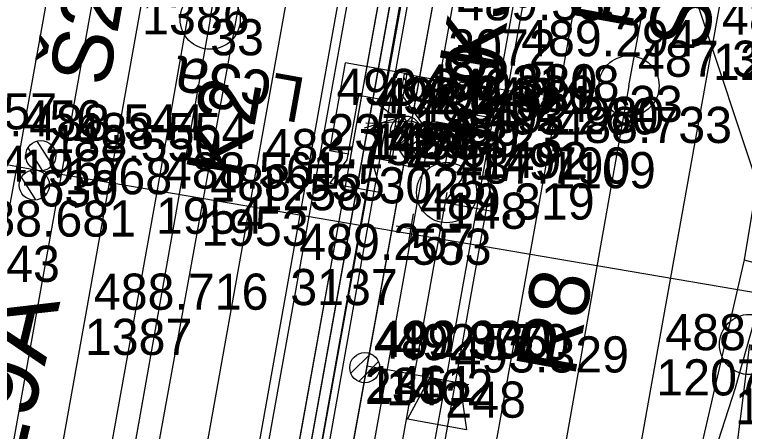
# Model space of a CAD drawing. Extents: x -874038 to -859694, y -1059487 to -1049069.
# Drawn here: x -866492.95 to -866468.71, y -1049985.8 to -1049971.97 of the extents above; entities that cross this region are included whole.
import ezdxf

# ---------------------------------------------------------------- set-up
doc = ezdxf.new("R2010")
doc.units = 0
for name, color, linetype in [('Vrstva 1', 7, 'Continuous'), ('Vrstva 11', 7, 'Continuous'), ('Vrstva 14', 7, 'Continuous'), ('Vrstva 16', 7, 'Continuous'), ('Vrstva 26', 7, 'Continuous'), ('Vrstva 28', 7, 'Continuous'), ('Vrstva 29', 7, 'Continuous'), ('Vrstva 32', 7, 'Continuous'), ('Vrstva 33', 7, 'Continuous'), ('Vrstva 35', 7, 'Continuous'), ('Vrstva 36', 7, 'Continuous'), ('Vrstva 4', 7, 'Continuous'), ('Vrstva 43', 7, 'Continuous'), ('Vrstva 44', 7, 'Continuous'), ('Vrstva 51', 7, 'Continuous'), ('Vrstva 6', 7, 'Continuous'), ('Vrstva 60', 7, 'Continuous'), ('Vrstva 61', 7, 'Continuous'), ('Vrstva 63', 7, 'Continuous'), ('Vrstva 7', 7, 'Continuous')]:
    doc.layers.add(name, color=color, linetype=linetype)

msp = doc.modelspace()

# ---------------------------------------------------------------- linework, layer by layer
at = {"layer": 'Vrstva 1'}
for points in [[(-866486.914, -1049988.218), (-866484.949, -1049977.267), (-866483.004, -1049966.403), (-866482.675, -1049964.575), (-866480.753, -1049953.84), (-866478.838, -1049943.177), (-866477.712, -1049936.906), (-866475.665, -1049925.456), (-866473.675, -1049914.356), (-866471.719, -1049903.468), (-866469.786, -1049892.696), (-866467.821, -1049881.719), (-866465.887, -1049870.945), (-866463.87, -1049859.704), (-866461.935, -1049848.894), (-866459.956, -1049837.876), (-866458.569, -1049830.18), (-866458.054, -1049827.249), (-866457.278, -1049822.982), (-866455.987, -1049815.783)], [(-866462.86, -1049827.199), (-866464.628, -1049837.07), (-866466.872, -1049849.617), (-866468.897, -1049860.897), (-866470.769, -1049871.348), (-866472.793, -1049882.636), (-866474.808, -1049893.873), (-866476.797, -1049904.966), (-866478.781, -1049916.045), (-866480.804, -1049927.323), (-866482.78, -1049938.352), (-866484.722, -1049949.164), (-866486.738, -1049960.411), (-866488.716, -1049971.433), (-866490.62, -1049982.066), (-866492.592, -1049993.055), (-866494.585, -1050004.176), (-866496.222, -1050013.252), (-866496.581, -1050015.259)], [(-866494.428, -1050083.776), (-866492.524, -1050073.113), (-866490.6, -1050062.358), (-866488.652, -1050051.487), (-866486.751, -1050040.857), (-866484.897, -1050030.508), (-866482.936, -1050019.567), (-866481.049, -1050009.017), (-866479.116, -1049998.233), (-866477.175, -1049987.419), (-866475.222, -1049976.534), (-866473.308, -1049965.851), (-866471.397, -1049955.148), (-866469.473, -1049944.419), (-866467.571, -1049933.851)], [(-866473.523, -1049993.956), (-866471.636, -1049983.41), (-866469.755, -1049972.941), (-866469.045, -1049969.012), (-866467.923, -1049962.729), (-866466.01, -1049952.059), (-866465.504, -1049949.28), (-866464.64, -1049944.423)]]:
    msp.add_lwpolyline(points, dxfattribs=at)
at = {"layer": 'Vrstva 11'}
for p, q in [((-866491.696, -1049976.966), (-866492.204, -1049976.169)), ((-866492.027, -1049977.147), (-866492.507, -1049976.391)), ((-866491.917, -1049977.946), (-866492.425, -1049977.145)), ((-866492.248, -1049978.124), (-866492.726, -1049977.371))]:
    msp.add_line(p, q, dxfattribs=at)
msp.add_lwpolyline([(-866516.8, -1049972.61), (-866492.19, -1049977.14), (-866467.05, -1049981.42)], dxfattribs=at)
for centre in [(-866492.081, -1049976.652), (-866492.081, -1049976.652), (-866492.299, -1049977.628), (-866492.299, -1049977.628)]:
    msp.add_circle(centre, 0.5, dxfattribs=at)
at = {"layer": 'Vrstva 14'}
for p, q in [((-866482.562, -1049975.272), (-866480.78, -1049965.485)), ((-866475.463, -1049966.462), (-866478.644, -1049984.148)), ((-866485.4, -1049991.082), (-866482.562, -1049975.272)), ((-866478.644, -1049984.148), (-866481.481, -1049999.921))]:
    msp.add_line(p, q, dxfattribs=at)
for points in [[(-866445.533, -1049771.702), (-866448.006, -1049782.455), (-866450.551, -1049795.167), (-866453.742, -1049812.829), (-866457.078, -1049831.456), (-866460.42, -1049850.068), (-866463.761, -1049868.692), (-866467.282, -1049888.29), (-866470.616, -1049906.905), (-866474.128, -1049926.507), (-866477.292, -1049944.141), (-866480.634, -1049962.76), (-866483.795, -1049980.413), (-866487.132, -1049999.047), (-866490.471, -1050017.657), (-866493.812, -1050036.283), (-866496.981, -1050054), (-866499.094, -1050065.797)], [(-866493.129, -1050066.799), (-866489.779, -1050048.176), (-866486.441, -1050029.536), (-866483.093, -1050010.905), (-866479.762, -1049992.285), (-866476.428, -1049973.657), (-866472.913, -1049954.039), (-866468.872, -1049931.495), (-866465.349, -1049911.9), (-866462.185, -1049894.257), (-866459.014, -1049876.614), (-866455.852, -1049858.964), (-866452.686, -1049841.331), (-866449.519, -1049823.695), (-866446.537, -1049807.035), (-866443.195, -1049788.393), (-866440.375, -1049772.683)]]:
    msp.add_lwpolyline(points, dxfattribs=at)
at = {"layer": 'Vrstva 16'}
for points in [[(-866442.363, -1049775.35), (-866442.551, -1049776.328), (-866443.396, -1049776.19), (-866446.042, -1049790.94), (-866450.644, -1049815.561), (-866454.759, -1049840.772), (-866459.179, -1049864.5), (-866463.267, -1049887.234), (-866468.325, -1049915.453), (-866472.255, -1049937.319), (-866475.505, -1049955.475), (-866478.548, -1049972.463), (-866482.421, -1049994.009), (-866486.066, -1050014.442)], [(-866483.811, -1049993.575), (-866480.861, -1049977.038), (-866478.728, -1049965.134), (-866479.517, -1049964.995), (-866478.985, -1049962.038), (-866478.197, -1049962.187), (-866475.386, -1049946.523), (-866472.385, -1049929.842), (-866470.289, -1049918.09), (-866471.068, -1049917.942), (-866470.54, -1049915.008), (-866469.759, -1049915.153), (-866466.46, -1049896.747), (-866463.258, -1049878.916), (-866461.139, -1049867.142), (-866461.931, -1049866.981), (-866461.421, -1049864.048), (-866460.647, -1049864.175), (-866458.218, -1049850.806), (-866456.574, -1049841.662)]]:
    msp.add_lwpolyline(points, dxfattribs=at)
at = {"layer": 'Vrstva 26'}
msp.add_lwpolyline([(-866474.96, -1049942.44), (-866476.07, -1049949.14), (-866478.68, -1049963.68), (-866489.94, -1050026.01), (-866489.08, -1050026.2), (-866482.47, -1050029.73), (-866476.14, -1050033.34), (-866471.93, -1050034.28)], dxfattribs=at)
at = {"layer": 'Vrstva 28'}
for points in [[(-866483.57, -1049988.75), (-866479.88, -1049968.28), (-866478.69, -1049964.26), (-866474.86, -1049944.15), (-866474.38, -1049941.66), (-866470.13, -1049917.15), (-866469.93, -1049915.96), (-866465.37, -1049891.2), (-866464.87, -1049888.67), (-866461.04, -1049865.89), (-866460.83, -1049864.72), (-866456.59, -1049841.33), (-866456.39, -1049840.15), (-866452.12, -1049816.59), (-866451.94, -1049815.42), (-866447.71, -1049792.06), (-866447.38, -1049790.72), (-866441.81, -1049767.75), (-866441.63, -1049766.25)], [(-866455.83, -1049945.84), (-866458.36, -1049951.4), (-866462.14, -1049961.13), (-866465.66, -1049972.49), (-866469.02, -1049984.37), (-866471.62, -1049992.42)]]:
    msp.add_lwpolyline(points, dxfattribs=at)
at = {"layer": 'Vrstva 29'}
msp.add_line((-866481.25, -1049983.63), (-866480.62, -1049983.74), dxfattribs=at)
for points in [[(-866478.4, -1049967.95), (-866481.25, -1049983.63), (-866484.11, -1049999.37), (-866486.99, -1050015.19), (-866489.85, -1050030.9), (-866489.09, -1050031.16)], [(-866478.4, -1049967.95), (-866489.85, -1050030.9)], [(-866478.4, -1049967.95), (-866479.7, -1049975.12), (-866479.77, -1049975.5), (-866477.67, -1049976.25), (-866477.47, -1049976.2)]]:
    msp.add_lwpolyline(points, dxfattribs=at)
at = {"layer": 'Vrstva 32'}
for p, q in [((-866480.27, -1049968.24), (-866483.96, -1049988.67)), ((-866479.88, -1049968.28), (-866483.57, -1049988.75))]:
    msp.add_line(p, q, dxfattribs=at)
for points in [[(-866509.51, -1050138.6), (-866508.38, -1050128.3), (-866506.21, -1050113.94), (-866501.87, -1050089.49), (-866497.28, -1050066.11), (-866497.1, -1050064.94), (-866497.46, -1050061.87), (-866494.3, -1050044.44), (-866492.93, -1050041.88), (-866492.72, -1050040.74), (-866490.75, -1050027.82), (-866490.32, -1050025.14), (-866485.86, -1049999.67), (-866484.76, -1049995.81), (-866484.48, -1049994.61), (-866483.95, -1049988.67), (-866480.26, -1049968.24), (-866479.04, -1049964.21), (-866475.22, -1049944.1), (-866474.34, -1049941.68)], [(-866481.28, -1049975.56), (-866481.07, -1049975.58), (-866479.77, -1049975.5)]]:
    msp.add_lwpolyline(points, dxfattribs=at)
at = {"layer": 'Vrstva 33'}
for p, q in [((-866479.12, -1049974.702), (-866479.605, -1049974.006)), ((-866479.213, -1049975.224), (-866480.021, -1049974.063)), ((-866479.026, -1049974.18), (-866479.083, -1049974.099)), ((-866479.306, -1049975.746), (-866480.115, -1049974.586)), ((-866479.399, -1049976.268), (-866480.208, -1049975.108)), ((-866479.493, -1049976.79), (-866480.301, -1049975.63)), ((-866479.79, -1049977.02), (-866480.394, -1049976.152)), ((-866480.311, -1049976.927), (-866480.488, -1049976.674)), ((-866480.62, -1049983.74), (-866477.865, -1049984.241))]:
    msp.add_line(p, q, dxfattribs=at)
for points in [[(-866481.968, -1049973.573), (-866482.488, -1049976.483)], [(-866479.908, -1049973.941), (-866481.968, -1049973.573)], [(-866480.526, -1049976.889), (-866479.998, -1049973.935), (-866479.014, -1049974.111), (-866479.542, -1049977.065), (-866480.526, -1049976.889)], [(-866480.425, -1049976.833), (-866479.908, -1049973.941)], [(-866478.158, -1049974.213), (-866478.678, -1049977.123)], [(-866476.098, -1049974.581), (-866478.158, -1049974.213)], [(-866481.902, -1049976.788), (-866481.519, -1049974.644)], [(-866481.519, -1049974.644), (-866480.665, -1049974.796)], [(-866476.615, -1049977.473), (-866476.098, -1049974.581)], [(-866481.335, -1049975.728), (-866480.262, -1049975.412), (-866481.159, -1049974.744)], [(-866480.665, -1049974.796), (-866481.048, -1049976.94)], [(-866478.092, -1049977.428), (-866477.709, -1049975.284)], [(-866477.709, -1049975.284), (-866476.855, -1049975.436)], [(-866476.855, -1049975.436), (-866477.238, -1049977.58)], [(-866482.488, -1049976.483), (-866481.851, -1049976.597)], [(-866482.482, -1049977.581), (-866481.902, -1049976.788)], [(-866480.995, -1049976.731), (-866480.425, -1049976.833)], [(-866481.048, -1049976.94), (-866480.761, -1049977.888)], [(-866478.678, -1049977.123), (-866478.041, -1049977.237)], [(-866477.185, -1049977.371), (-866476.615, -1049977.473)], [(-866480.761, -1049977.888), (-866482.482, -1049977.581)], [(-866478.672, -1049978.221), (-866478.092, -1049977.428)], [(-866477.238, -1049977.58), (-866476.951, -1049978.528)], [(-866476.951, -1049978.528), (-866478.672, -1049978.221)], [(-866478.16, -1049984.187), (-866477.937, -1049985.752), (-866479.904, -1049985.395), (-866479.144, -1049984.008)]]:
    msp.add_lwpolyline(points, dxfattribs=at)
msp.add_lwpolyline([(-866480.526, -1049976.889), (-866479.998, -1049973.935), (-866479.014, -1049974.111), (-866479.542, -1049977.065)], close=True, dxfattribs=at)
at = {"layer": 'Vrstva 35'}
for p, q in [((-866480.27, -1049968.24), (-866483.96, -1049988.67)), ((-866480.267, -1049968.242), (-866483.958, -1049988.672)), ((-866479.88, -1049968.28), (-866483.57, -1049988.75)), ((-866479.882, -1049968.283), (-866483.569, -1049988.752))]:
    msp.add_line(p, q, dxfattribs=at)
msp.add_lwpolyline([(-866472.44, -1050034.22), (-866473.21, -1050032.65), (-866474.45, -1050031.85), (-866489.16, -1050026.15), (-866484.37, -1049995.26), (-866478.73, -1049963.69), (-866474.34, -1049941.68)], dxfattribs=at)
at = {"layer": 'Vrstva 36'}
for p, q in [((-866480.425, -1049976.022), (-866479.779, -1049975.376)), ((-866480.165, -1049976.292), (-866479.51, -1049975.637)), ((-866481.782, -1049983.873), (-866481.136, -1049983.227)), ((-866481.522, -1049984.143), (-866480.867, -1049983.488))]:
    msp.add_line(p, q, dxfattribs=at)
for centre in [(-866479.964, -1049975.838), (-866481.321, -1049983.689)]:
    msp.add_circle(centre, 0.5, dxfattribs=at)
at = {"layer": 'Vrstva 4'}
msp.add_lwpolyline([(-866433.77, -1049780.783), (-866439.043, -1049811.052), (-866442.758, -1049832.032), (-866447.625, -1049860.105), (-866450.916, -1049879.658), (-866454.73, -1049900.305), (-866458.339, -1049921.039), (-866462.608, -1049945.494), (-866464.459, -1049954.382), (-866468.719, -1049980.106)], dxfattribs=at)
at = {"layer": 'Vrstva 43'}
for centre in [(-866486.455, -1049972.124), (-866472.544, -1049974.337), (-866478.6, -1049977.88), (-866468.54, -1049982.92)]:
    msp.add_circle(centre, 1, dxfattribs=at)
at = {"layer": 'Vrstva 44'}
for points in [[(-866486.455, -1049972.124), (-866477.753, -1049922.465)], [(-866472.544, -1049974.337), (-866463.489, -1049925.378)], [(-866486.455, -1049972.124), (-866495.852, -1050025.044)], [(-866472.544, -1049974.337), (-866478.668, -1050008.88), (-866484.671, -1050044.964), (-866485.936, -1050053.274)], [(-866478.6, -1049977.88), (-866484.96, -1050013.33), (-866490.43, -1050043.85), (-866484.745, -1050044.94), (-866484.745, -1050044.94), (-866485.937, -1050053.27)], [(-866468.54, -1049982.92), (-866469.828, -1049993.137), (-866449.389, -1049997.645)]]:
    msp.add_lwpolyline(points, dxfattribs=at)
at = {"layer": 'Vrstva 51'}
for points in [[(-866510.068, -1050081.867), (-866508.322, -1050071.387), (-866501.939, -1050035.9), (-866496.55, -1050005.971), (-866491.29, -1049976.736), (-866486.447, -1049949.73), (-866480.705, -1049917.37), (-866475.209, -1049887.026), (-866469.836, -1049856.854), (-866465.818, -1049834.01), (-866460.883, -1049807.297), (-866455.397, -1049776.377), (-866450.814, -1049750.955)], [(-866450.985, -1049770.613), (-866454.451, -1049789.361), (-866457.564, -1049806.82), (-866462.863, -1049836.48), (-866466.446, -1049856.5), (-866472.433, -1049889.654), (-866477.413, -1049917.689), (-866483.152, -1049949.01), (-866488.26, -1049978.046), (-866492.994, -1050004.289), (-866498.929, -1050037.087), (-866505.149, -1050071.811), (-866507.002, -1050082.221)], [(-866448.999, -1049770.639), (-866452.799, -1049789.829), (-866456.009, -1049807.156), (-866461.351, -1049836.92), (-866464.952, -1049856.874), (-866470.885, -1049890.088), (-866475.967, -1049918.128), (-866481.454, -1049949.492), (-866486.754, -1049978.444), (-866491.551, -1050004.767), (-866497.345, -1050037.467), (-866503.594, -1050072.251), (-866505.405, -1050082.504)], [(-866511.656, -1050081.72), (-866509.745, -1050071.126), (-866503.44, -1050035.713), (-866498.06, -1050005.417), (-866492.768, -1049976.45), (-866487.939, -1049949.515), (-866482.167, -1049917.258), (-866476.629, -1049886.684), (-866471.238, -1049856.296), (-866467.135, -1049833.574), (-866462.484, -1049806.956), (-866456.756, -1049775.989)], [(-866468.719, -1049980.106), (-866471.437, -1049991.931), (-866470.807, -1049992.178), (-866471.138, -1049994.044), (-866471.951, -1049993.996), (-866472.323, -1049996.609), (-866470.745, -1049996.949), (-866470.704, -1049998.218)], [(-866468.719, -1049980.106), (-866467.399, -1049980.472), (-866469.212, -1049990.974), (-866469.714, -1049998.413)]]:
    msp.add_lwpolyline(points, dxfattribs=at)
at = {"layer": 'Vrstva 60'}
for p, q in [((-866486.455, -1049972.124), (-866486.455, -1049972.124)), ((-866478.548, -1049972.463), (-866478.548, -1049972.463)), ((-866469.755, -1049972.941), (-866469.755, -1049972.941)), ((-866476.428, -1049973.657), (-866476.428, -1049973.657)), ((-866472.544, -1049974.337), (-866472.544, -1049974.337)), ((-866479.7, -1049975.12), (-866479.7, -1049975.12)), ((-866482.562, -1049975.272), (-866482.562, -1049975.272)), ((-866481.28, -1049975.56), (-866481.28, -1049975.56)), ((-866481.07, -1049975.58), (-866481.07, -1049975.58)), ((-866479.77, -1049975.5), (-866479.77, -1049975.5)), ((-866479.964, -1049975.838), (-866479.964, -1049975.838)), ((-866477.67, -1049976.25), (-866477.67, -1049976.25)), ((-866477.47, -1049976.2), (-866477.47, -1049976.2)), ((-866492.768, -1049976.45), (-866492.768, -1049976.45)), ((-866475.222, -1049976.534), (-866475.222, -1049976.534)), ((-866491.29, -1049976.736), (-866491.29, -1049976.736)), ((-866492.19, -1049977.14), (-866492.19, -1049977.14)), ((-866480.861, -1049977.038), (-866480.861, -1049977.038)), ((-866484.949, -1049977.267), (-866484.949, -1049977.267)), ((-866478.6, -1049977.88), (-866478.6, -1049977.88)), ((-866488.26, -1049978.046), (-866488.26, -1049978.046)), ((-866486.754, -1049978.444), (-866486.754, -1049978.444)), ((-866479.785, -1049979.074), (-866479.785, -1049979.074)), ((-866468.719, -1049980.106), (-866468.719, -1049980.106)), ((-866483.795, -1049980.413), (-866483.795, -1049980.413)), ((-866490.62, -1049982.066), (-866490.62, -1049982.066)), ((-866471.636, -1049983.41), (-866471.636, -1049983.41)), ((-866481.321, -1049983.689), (-866481.321, -1049983.689)), ((-866481.25, -1049983.63), (-866481.25, -1049983.63)), ((-866480.62, -1049983.74), (-866480.62, -1049983.74)), ((-866478.644, -1049984.148), (-866478.644, -1049984.148)), ((-866469.02, -1049984.37), (-866469.02, -1049984.37))]:
    msp.add_line(p, q, dxfattribs=at)
at = {"layer": 'Vrstva 63'}
msp.add_line((-866467.27, -1049980.642), (-866500.252, -1049881.052), dxfattribs=at)
at = {"layer": 'Vrstva 7'}
for p, q in [((-866479.873, -1049979.566), (-866479.697, -1049978.582)), ((-866480.277, -1049978.986), (-866479.293, -1049979.162))]:
    msp.add_line(p, q, dxfattribs=at)

# ---------------------------------------------------------------- texts
at = {"layer": 'Vrstva 11'}
msp.add_text('29A', height=2.5, rotation=76.4143, dxfattribs=at).set_placement((-866492.828, -1049987.276))
at = {"layer": 'Vrstva 33'}
for s, rotation, p in [('R9', 79.6984, (-866472.468, -1049972.562)), ('K3', 79.8709, (-866476.895, -1049973.967)), ('K2', 79.8709, (-866485.309, -1049977.509)), ('R8', 79.6984, (-866474.351, -1049984.033))]:
    msp.add_text(s, height=2, rotation=rotation, dxfattribs=at).set_placement(p)
at = {"layer": 'Vrstva 43'}
for s, rotation, p in [('Š30', 79.5216, (-866470.001, -1049973.254)), ('Š29', 80.0606, (-866489.852, -1049974.405)), ('K9', 79.8289, (-866477.077, -1049976.324))]:
    msp.add_text(s, height=2, rotation=rotation, dxfattribs=at).set_placement(p)
at = {"layer": 'Vrstva 6'}
msp.add_text('Lc3a', height=1.5, rotation=169.8479, dxfattribs=at).set_placement((-866483.232, -1049974.094))
at = {"layer": 'Vrstva 60'}
for s, p in [('1386', (-866488.716, -1049972.633)), ('33', (-866486.455, -1049973.324)), ('3072', (-866478.548, -1049973.663)), ('1208', (-866469.755, -1049974.141)), ('3148', (-866476.428, -1049974.857)), ('23', (-866472.544, -1049975.537)), ('1489', (-866479.7, -1049976.32)), ('237', (-866482.562, -1049976.472)), ('1494', (-866481.28, -1049976.76)), ('1493', (-866481.07, -1049976.78)), ('1490', (-866479.77, -1049976.7)), ('236', (-866479.964, -1049977.038)), ('1492', (-866477.47, -1049977.4)), ('2174', (-866496.112, -1049977.517)), ('1491', (-866477.67, -1049977.45)), ('1967', (-866492.768, -1049977.65)), ('1109', (-866475.222, -1049977.734)), ('1968', (-866491.29, -1049977.936)), ('630', (-866492.19, -1049978.34)), ('3025', (-866480.861, -1049978.238)), ('1258', (-866484.949, -1049978.467)), ('148', (-866478.6, -1049979.08)), ('1954', (-866488.26, -1049979.246)), ('1953', (-866486.754, -1049979.644)), ('553', (-866479.785, -1049980.274)), ('1443', (-866495.019, -1049980.84)), ('3137', (-866483.795, -1049981.613)), ('1387', (-866490.62, -1049983.266)), ('1207', (-866471.636, -1049984.61)), ('235', (-866481.321, -1049984.889)), ('1461', (-866481.25, -1049984.83)), ('1462', (-866480.62, -1049984.94)), ('248', (-866478.644, -1049985.348)), ('1199', (-866469.02, -1049985.57))]:
    msp.add_text(s, height=1.2, dxfattribs=at).set_placement(p)
at = {"layer": 'Vrstva 61'}
for s, p in [('489.335', (-866478.248, -1049972.163)), ('488.680', (-866469.455, -1049972.641)), ('489.294', (-866476.128, -1049973.357)), ('487.368', (-866472.244, -1049974.037)), ('493.340', (-866482.262, -1049974.972)), ('492.880', (-866479.4, -1049974.82)), ('492.330', (-866479.47, -1049975.2)), ('492.840', (-866480.98, -1049975.26)), ('492.940', (-866480.77, -1049975.28)), ('489.324', (-866479.664, -1049975.538)), ('488.457', (-866497.34, -1049975.781)), ('493.260', (-866477.37, -1049975.95)), ('492.980', (-866477.17, -1049975.9)), ('488.456', (-866495.812, -1049976.017)), ('488.544', (-866492.468, -1049976.15)), ('488.554', (-866490.99, -1049976.436)), ('488.733', (-866474.922, -1049976.234)), ('488.550', (-866491.89, -1049976.84)), ('489.323', (-866480.561, -1049976.738)), ('488.732', (-866484.649, -1049976.967)), ('487.790', (-866478.3, -1049977.58)), ('488.561', (-866487.96, -1049977.746)), ('488.555', (-866486.454, -1049978.144)), ('489.319', (-866479.485, -1049978.774)), ('488.681', (-866494.719, -1049979.34)), ('489.267', (-866483.495, -1049980.113)), ('488.716', (-866490.32, -1049981.766)), ('488.648', (-866471.336, -1049983.11)), ('489.305', (-866481.021, -1049983.389)), ('492.930', (-866480.95, -1049983.33)), ('492.770', (-866480.32, -1049983.44)), ('493.329', (-866478.344, -1049983.848))]:
    msp.add_text(s, height=1.2, dxfattribs=at).set_placement(p)

doc.saveas('drawing.dxf')
